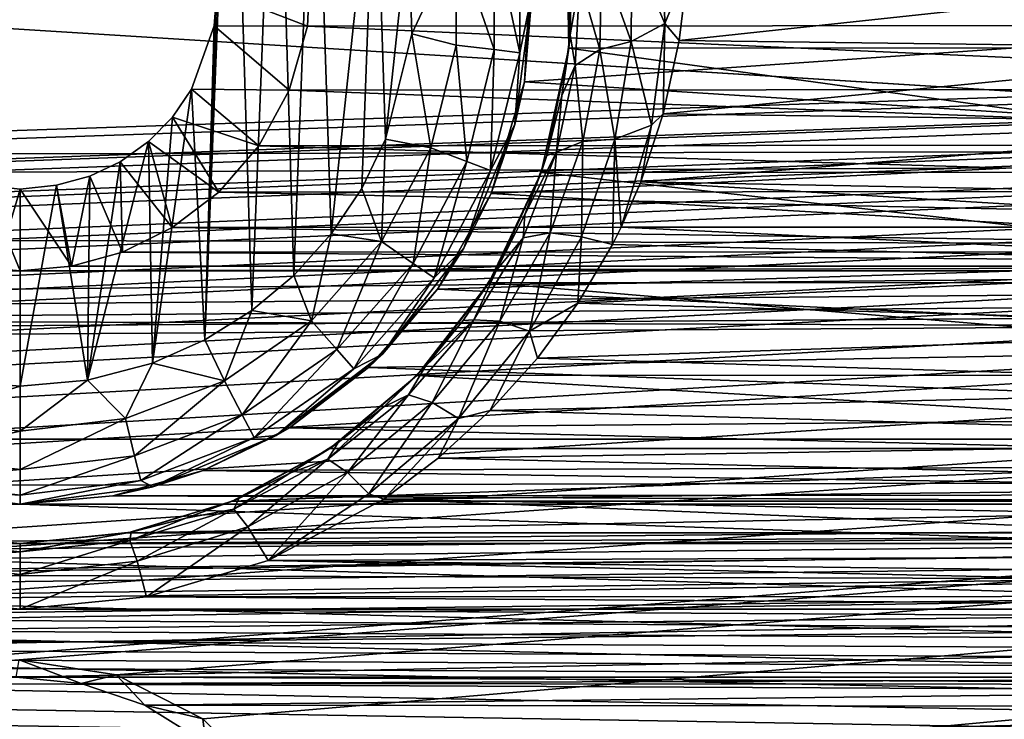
# Model space of a CAD drawing. Header units: metres. Extents: x -95 to 103, y -12 to 12.
# Tile 279 of 520: x -44.2 to -41.7, y 5.29 to 7.07. Entities that reach past the tile are written whole.
import ezdxf

# ---------------------------------------------------------------- set-up
doc = ezdxf.new("R2010")
doc.units = ezdxf.units.M
doc.layers.add('solid_P74500', color=7, linetype='CONTINUOUS')
doc.layers.add('solid_P74500_01', color=7, linetype='CONTINUOUS')

msp = doc.modelspace()

# ---------------------------------------------------------------- linework, layer by layer
at = {"layer": 'solid_P74500'}
for points in [[(-12.2, 5.05, 0.5), (-11.7, 9.776363, 0.5), (-88, 9.776363, 0.5)], [(-12.2, 5.05, 0.5), (-88, 9.776363, 0.5), (-88, 5.05, 0.5)], [(-43.663013, 7.983215, -11.8), (-43.731503, 6.257416, -11.8), (-43.700718, 7.142048, -11.8)], [(-43.663013, 7.983215, -11.8), (-43.611973, 6.331459, -11.8), (-43.731503, 6.257416, -11.8)], [(-43.663013, 7.983215, -11.8), (-43.550758, 7.900564, -11.8), (-43.611973, 6.331459, -11.8)], [(-43.550758, 7.900564, -11.8), (-43.505363, 6.420703, -11.8), (-43.611973, 6.331459, -11.8)], [(-43.550758, 7.900564, -11.8), (-43.451893, 7.80319, -11.8), (-43.505363, 6.420703, -11.8)], [(-43.451893, 7.80319, -11.8), (-43.411118, 6.52597, -11.8), (-43.505363, 6.420703, -11.8)], [(-43.451893, 7.80319, -11.8), (-43.298901, 7.573346, -11.8), (-43.411118, 6.52597, -11.8)], [(-84.20311, 5.444916, -1.8), (-85.675003, 7.792304, -1.8), (-14.325, 7.792304, -1.8)], [(-83.957001, 5.406663, -1.8), (-84.20311, 5.444916, -1.8), (-14.325, 7.792304, -1.8)], [(-83.736336, 5.295372, -1.8), (-83.957001, 5.406663, -1.8), (-14.325, 7.792304, -1.8)], [(-83.736336, 5.295372, -1.8), (-14.325, 7.792304, -1.8), (-79.20311, 5.444916, -1.8)], [(-78.957001, 5.406663, -1.8), (-79.20311, 5.444916, -1.8), (-14.325, 7.792304, -1.8)], [(-78.736336, 5.295372, -1.8), (-78.957001, 5.406663, -1.8), (-14.325, 7.792304, -1.8)], [(-78.736336, 5.295372, -1.8), (-14.325, 7.792304, -1.8), (-74.20311, 5.444916, -1.8)], [(-73.957001, 5.406663, -1.8), (-74.20311, 5.444916, -1.8), (-14.325, 7.792304, -1.8)], [(-73.736336, 5.295372, -1.8), (-73.957001, 5.406663, -1.8), (-14.325, 7.792304, -1.8)], [(-73.736336, 5.295372, -1.8), (-14.325, 7.792304, -1.8), (-69.20311, 5.444916, -1.8)], [(-68.957001, 5.406663, -1.8), (-69.20311, 5.444916, -1.8), (-14.325, 7.792304, -1.8)], [(-68.736336, 5.295372, -1.8), (-68.957001, 5.406663, -1.8), (-14.325, 7.792304, -1.8)], [(-68.736336, 5.295372, -1.8), (-14.325, 7.792304, -1.8), (-64.20311, 5.444916, -1.8)], [(-63.957005, 5.406663, -1.8), (-64.20311, 5.444916, -1.8), (-14.325, 7.792304, -1.8)], [(-63.736332, 5.295372, -1.8), (-63.957005, 5.406663, -1.8), (-14.325, 7.792304, -1.8)], [(-63.736332, 5.295372, -1.8), (-14.325, 7.792304, -1.8), (-59.20311, 5.444916, -1.8)], [(-58.957005, 5.406663, -1.8), (-59.20311, 5.444916, -1.8), (-14.325, 7.792304, -1.8)], [(-58.736332, 5.295372, -1.8), (-58.957005, 5.406663, -1.8), (-14.325, 7.792304, -1.8)], [(-58.736332, 5.295372, -1.8), (-14.325, 7.792304, -1.8), (-54.20311, 5.444916, -1.8)], [(-53.957005, 5.406663, -1.8), (-54.20311, 5.444916, -1.8), (-14.325, 7.792304, -1.8)], [(-53.736332, 5.295372, -1.8), (-53.957005, 5.406663, -1.8), (-14.325, 7.792304, -1.8)], [(-53.736332, 5.295372, -1.8), (-14.325, 7.792304, -1.8), (-49.20311, 5.444916, -1.8)], [(-48.957005, 5.406663, -1.8), (-49.20311, 5.444916, -1.8), (-14.325, 7.792304, -1.8)], [(-48.736332, 5.295372, -1.8), (-48.957005, 5.406663, -1.8), (-14.325, 7.792304, -1.8)], [(-48.560226, 5.121016, -1.8), (-48.736332, 5.295372, -1.8), (-14.325, 7.792304, -1.8)], [(-48.560226, 5.121016, -1.8), (-14.325, 7.792304, -1.8), (-44.20311, 5.444916, -1.8)], [(-43.957005, 5.406663, -1.8), (-44.20311, 5.444916, -1.8), (-14.325, 7.792304, -1.8)], [(-43.736332, 5.295372, -1.8), (-43.957005, 5.406663, -1.8), (-14.325, 7.792304, -1.8)], [(-43.560226, 5.121016, -1.8), (-43.736332, 5.295372, -1.8), (-14.325, 7.792304, -1.8)], [(-43.560226, 5.121016, -1.8), (-14.325, 7.792304, -1.8), (-39.20311, 5.444916, -1.8)], [(92.5, 6.975814, 10.372194), (92.5, 7.752533, 9.805175), (-94.018356, 7.447287, 10.039319)], [(-43.298901, 7.573346, -11.8), (-43.333118, 6.641509, -11.8), (-43.411118, 6.52597, -11.8)], [(-43.298901, 7.573346, -11.8), (-43.272678, 6.76642, -11.8), (-43.333118, 6.641509, -11.8)], [(-43.298901, 7.573346, -11.8), (-43.214642, 7.310327, -11.8), (-43.272678, 6.76642, -11.8)], [(92.5, 6.975814, 10.372194), (-94.018356, 7.447287, 10.039319), (-94.018356, 6.639937, 10.59062)], [(-40.592739, 6.998838, -9.125035), (-40.586353, 7.334234, -8.857709), (-42.813553, 7.333337, -8.858451)], [(-40.592739, 6.998838, -9.125035), (-42.813553, 7.333337, -8.858451), (-42.807384, 6.99762, -9.125969)], [(-42.80423, 7.031255, -9.986495), (-42.807384, 6.99762, -9.125969), (-42.813553, 7.333337, -8.858451)], [(-42.80423, 7.031255, -9.986495), (-42.813553, 7.333337, -8.858451), (-42.800701, 7.184258, -9.852427)], [(-43.214642, 7.310327, -11.8), (-43.205719, 7.034285, -11.8), (-43.272678, 6.76642, -11.8)], [(-43.093323, 7.274375, -11.777164), (-43.205719, 7.034285, -11.8), (-43.214642, 7.310327, -11.8)], [(-42.64769, 7.256926, -10.13025), (-42.569378, 7.310532, -10.129299), (-42.56319, 7.059873, -10.311363)], [(-42.569378, 7.310532, -10.129299), (-42.504425, 7.205236, -10.21443), (-42.56319, 7.059873, -10.311363)], [(-42.996624, 7.286117, -11.712049), (-42.996624, 6.993884, -11.712049), (-43.093323, 7.274375, -11.777164)], [(-42.93206, 7.293956, -11.614588), (-42.93206, 6.986044, -11.614588), (-42.996624, 7.286117, -11.712049)], [(-42.93206, 6.986044, -11.614588), (-42.996624, 6.993884, -11.712049), (-42.996624, 7.286117, -11.712049)], [(-42.900002, 7.14, -11.5), (-42.93206, 6.986044, -11.614588), (-42.93206, 7.293956, -11.614588)], [(-43.093323, 7.274375, -11.777164), (-43.093323, 7.005625, -11.777164), (-43.205719, 7.034285, -11.8)], [(-42.996624, 6.993884, -11.712049), (-43.093323, 7.005625, -11.777164), (-43.093323, 7.274375, -11.777164)], [(-42.723167, 7.222837, -10.080328), (-42.64769, 7.256926, -10.13025), (-42.649021, 7.014533, -10.313454)], [(-42.649021, 7.014533, -10.313454), (-42.64769, 7.256926, -10.13025), (-42.56319, 7.059873, -10.311363)], [(-43.700718, 7.142048, -11.8), (-43.470741, 7.053593, -5.092822), (-43.462597, 7.234941, -4.831732)], [(-39.929634, 7.055848, -5.089697), (-43.462597, 7.234941, -4.831732), (-43.470741, 7.053593, -5.092822)], [(-39.929634, 7.055848, -5.089697), (-39.937241, 7.236759, -4.829008), (-43.462597, 7.234941, -4.831732)], [(-42.920132, 6.912104, -7.087512), (-42.902905, 7.226828, -6.766441), (-40.498337, 7.079858, -6.919943)], [(-42.900002, 7.14, -11.5), (-42.902905, 7.226828, -6.766441), (-42.920132, 6.912104, -7.087512)], [(-42.723167, 7.222837, -10.080328), (-42.728493, 6.993838, -10.262398), (-42.77914, 7.171193, -10.006481)], [(-42.723167, 7.222837, -10.080328), (-42.649021, 7.014533, -10.313454), (-42.728493, 6.993838, -10.262398)], [(-42.56319, 7.059873, -10.311363), (-42.504425, 7.205236, -10.21443), (-42.527477, 7.01674, -10.344823)], [(-40.893276, 7.193082, -10.222992), (-42.527477, 7.01674, -10.344823), (-42.504425, 7.205236, -10.21443)], [(-42.77914, 7.171193, -10.006481), (-42.80423, 7.031255, -9.986495), (-42.800701, 7.184258, -9.852427)], [(-40.893276, 7.193082, -10.222992), (-40.871647, 6.995722, -10.359048), (-42.527477, 7.01674, -10.344823)], [(-42.77914, 7.171193, -10.006481), (-42.791199, 6.953621, -10.186873), (-42.80423, 7.031255, -9.986495)], [(-42.728493, 6.993838, -10.262398), (-42.791199, 6.953621, -10.186873), (-42.77914, 7.171193, -10.006481)], [(-43.731503, 6.257416, -11.8), (-43.707512, 7.05461, -11.8), (-43.700718, 7.142048, -11.8)], [(-43.700718, 7.142048, -11.8), (-43.707512, 7.05461, -11.8), (-43.470741, 7.053593, -5.092822)], [(-42.900002, 7.14, -11.5), (-42.920132, 6.912104, -7.087512), (-42.944298, 6.803535, -11.5)], [(-42.900002, 7.14, -11.5), (-42.944298, 6.803535, -11.5), (-42.93206, 6.986044, -11.614588)], [(-42.920132, 6.912104, -7.087512), (-40.498337, 7.079858, -6.919943), (-40.441578, 6.754933, -7.237463)], [(-43.707512, 7.05461, -11.8), (-43.765335, 6.893235, -11.8), (-43.517292, 6.891102, -5.310623)], [(-43.731503, 6.257416, -11.8), (-43.765335, 6.893235, -11.8), (-43.707512, 7.05461, -11.8)], [(-43.707512, 7.05461, -11.8), (-43.517292, 6.891102, -5.310623), (-43.470741, 7.053593, -5.092822)], [(-39.883789, 6.893729, -5.307212), (-43.470741, 7.053593, -5.092822), (-43.517292, 6.891102, -5.310623)], [(-39.883789, 6.893729, -5.307212), (-39.929634, 7.055848, -5.089697), (-43.470741, 7.053593, -5.092822)], [(-42.649021, 7.014533, -10.313454), (-42.56319, 7.059873, -10.311363), (-42.59737, 6.802377, -10.486115)], [(-42.56319, 7.059873, -10.311363), (-42.568153, 6.830747, -10.468567), (-42.59737, 6.802377, -10.486115)], [(-42.56319, 7.059873, -10.311363), (-42.527477, 7.01674, -10.344823), (-42.568153, 6.830747, -10.468567)], [(-43.157639, 6.744685, -11.777164), (-43.272678, 6.76642, -11.8), (-43.205719, 7.034285, -11.8)], [(-43.093323, 7.005625, -11.777164), (-43.157639, 6.744685, -11.777164), (-43.205719, 7.034285, -11.8)], [(-42.824825, 6.877517, -10.115171), (-42.807384, 6.99762, -9.125969), (-42.80423, 7.031255, -9.986495)], [(-42.791199, 6.953621, -10.186873), (-42.824825, 6.877517, -10.115171), (-42.80423, 7.031255, -9.986495)], [(-43.066559, 6.710143, -11.712049), (-43.157639, 6.744685, -11.777164), (-43.093323, 7.005625, -11.777164)], [(-42.996624, 6.993884, -11.712049), (-43.066559, 6.710143, -11.712049), (-43.093323, 7.005625, -11.777164)], [(-42.728493, 6.993838, -10.262398), (-42.649021, 7.014533, -10.313454), (-42.690285, 6.766607, -10.488468)], [(-42.690285, 6.766607, -10.488468), (-42.649021, 7.014533, -10.313454), (-42.59737, 6.802377, -10.486115)], [(-40.871647, 6.995722, -10.359048), (-42.568153, 6.830747, -10.468567), (-42.527477, 7.01674, -10.344823)], [(92.5, 6.152128, 10.880493), (92.5, 6.975814, 10.372194), (-94.018356, 6.639937, 10.59062)], [(-43.005745, 6.687079, -11.614588), (-43.066559, 6.710143, -11.712049), (-42.996624, 6.993884, -11.712049)], [(-42.93206, 6.986044, -11.614588), (-43.005745, 6.687079, -11.614588), (-42.996624, 6.993884, -11.712049)], [(-42.944298, 6.803535, -11.5), (-43.005745, 6.687079, -11.614588), (-42.93206, 6.986044, -11.614588)], [(-40.523228, 6.683096, -9.358751), (-42.807384, 6.99762, -9.125969), (-42.877129, 6.682053, -9.359496)], [(-42.862862, 6.725197, -10.235952), (-42.877129, 6.682053, -9.359496), (-42.807384, 6.99762, -9.125969)], [(-42.862862, 6.725197, -10.235952), (-42.807384, 6.99762, -9.125969), (-42.824825, 6.877517, -10.115171)], [(-40.523228, 6.683096, -9.358751), (-40.592739, 6.998838, -9.125035), (-42.807384, 6.99762, -9.125969)], [(-42.728493, 6.993838, -10.262398), (-42.771286, 6.760592, -10.435995), (-42.791199, 6.953621, -10.186873)], [(-42.728493, 6.993838, -10.262398), (-42.690285, 6.766607, -10.488468), (-42.771286, 6.760592, -10.435995)], [(-40.871647, 6.995722, -10.359048), (-40.826168, 6.807505, -10.483696), (-42.568153, 6.830747, -10.468567)], [(-42.791199, 6.953621, -10.186873), (-42.838409, 6.733699, -10.358377), (-42.824825, 6.877517, -10.115171)], [(-42.771286, 6.760592, -10.435995), (-42.838409, 6.733699, -10.358377), (-42.791199, 6.953621, -10.186873)], [(-43.004631, 6.629024, -7.352973), (-42.920132, 6.912104, -7.087512), (-40.441578, 6.754933, -7.237463)], [(-42.944298, 6.803535, -11.5), (-42.920132, 6.912104, -7.087512), (-43.004631, 6.629024, -7.352973)], [(-43.864315, 6.198026, -11.8), (-43.813557, 6.822836, -11.8), (-43.765335, 6.893235, -11.8)], [(-43.731503, 6.257416, -11.8), (-43.864315, 6.198026, -11.8), (-43.765335, 6.893235, -11.8)], [(-43.765335, 6.893235, -11.8), (-43.813557, 6.822836, -11.8), (-43.594624, 6.74956, -5.489393)], [(-43.765335, 6.893235, -11.8), (-43.594624, 6.74956, -5.489393), (-43.517292, 6.891102, -5.310623)], [(-39.807301, 6.752329, -5.485987), (-43.517292, 6.891102, -5.310623), (-43.594624, 6.74956, -5.489393)], [(-39.807301, 6.752329, -5.485987), (-39.883789, 6.893729, -5.307212), (-43.517292, 6.891102, -5.310623)], [(-42.838409, 6.733699, -10.358377), (-42.862862, 6.725197, -10.235952), (-42.824825, 6.877517, -10.115171)], [(-40.826168, 6.807505, -10.483696), (-42.62426, 6.65851, -10.578953), (-42.568153, 6.830747, -10.468567)], [(-42.59737, 6.802377, -10.486115), (-42.568153, 6.830747, -10.468567), (-42.62426, 6.65851, -10.578953)], [(-43.813557, 6.822836, -11.8), (-43.87468, 6.760879, -11.8), (-43.696159, 6.632159, -5.630672)], [(-43.864315, 6.198026, -11.8), (-43.87468, 6.760879, -11.8), (-43.813557, 6.822836, -11.8)], [(-43.813557, 6.822836, -11.8), (-43.696159, 6.632159, -5.630672), (-43.594624, 6.74956, -5.489393)], [(-42.944298, 6.803535, -11.5), (-43.004631, 6.629024, -7.352973), (-43.074165, 6.49, -11.5)], [(-42.944298, 6.803535, -11.5), (-43.074165, 6.49, -11.5), (-43.005745, 6.687079, -11.614588)], [(-42.690285, 6.766607, -10.488468), (-42.59737, 6.802377, -10.486115), (-42.674747, 6.542895, -10.650846)], [(-42.59737, 6.802377, -10.486115), (-42.62426, 6.65851, -10.578953), (-42.674747, 6.542895, -10.650846)], [(-40.826168, 6.807505, -10.483696), (-40.758587, 6.622798, -10.601346), (-42.62426, 6.65851, -10.578953)], [(-44.029671, 6.154617, -11.8), (-43.946198, 6.709256, -11.8), (-43.87468, 6.760879, -11.8)], [(-43.864315, 6.198026, -11.8), (-44.029671, 6.154617, -11.8), (-43.87468, 6.760879, -11.8)], [(-43.87468, 6.760879, -11.8), (-43.946198, 6.709256, -11.8), (-43.814137, 6.541955, -5.735227)], [(-43.87468, 6.760879, -11.8), (-43.814137, 6.541955, -5.735227), (-43.696159, 6.632159, -5.630672)], [(-39.706539, 6.634699, -5.627678), (-39.807301, 6.752329, -5.485987), (-43.594624, 6.74956, -5.489393)], [(-43.282532, 6.506719, -11.777164), (-43.333118, 6.641509, -11.8), (-43.272678, 6.76642, -11.8)], [(-43.157639, 6.744685, -11.777164), (-43.282532, 6.506719, -11.777164), (-43.272678, 6.76642, -11.8)], [(-43.004631, 6.629024, -7.352973), (-40.441578, 6.754933, -7.237463), (-40.316521, 6.474358, -7.489505)], [(-42.771286, 6.760592, -10.435995), (-42.775269, 6.518895, -10.652001), (-42.854851, 6.528449, -10.597903)], [(-42.771286, 6.760592, -10.435995), (-42.854851, 6.528449, -10.597903), (-42.838409, 6.733699, -10.358377)], [(-42.775269, 6.518895, -10.652001), (-42.690285, 6.766607, -10.488468), (-42.696739, 6.499281, -10.677516)], [(-42.771286, 6.760592, -10.435995), (-42.690285, 6.766607, -10.488468), (-42.775269, 6.518895, -10.652001)], [(-42.690285, 6.766607, -10.488468), (-42.674747, 6.542895, -10.650846), (-42.696739, 6.499281, -10.677516)], [(-39.706539, 6.634699, -5.627678), (-43.594624, 6.74956, -5.489393), (-43.696159, 6.632159, -5.630672)], [(-43.202366, 6.451383, -11.712049), (-43.282532, 6.506719, -11.777164), (-43.157639, 6.744685, -11.777164)], [(-43.066559, 6.710143, -11.712049), (-43.202366, 6.451383, -11.712049), (-43.157639, 6.744685, -11.777164)], [(-42.838409, 6.733699, -10.358377), (-42.923439, 6.516373, -10.517879), (-42.918823, 6.575562, -10.351501)], [(-42.854851, 6.528449, -10.597903), (-42.923439, 6.516373, -10.517879), (-42.838409, 6.733699, -10.358377)], [(-42.838409, 6.733699, -10.358377), (-42.918823, 6.575562, -10.351501), (-42.862862, 6.725197, -10.235952)], [(-42.918823, 6.575562, -10.351501), (-42.877129, 6.682053, -9.359496), (-42.862862, 6.725197, -10.235952)], [(-44.029671, 6.154617, -11.8), (-44.023689, 6.672484, -11.8), (-43.946198, 6.709256, -11.8)], [(-43.946198, 6.709256, -11.8), (-44.023689, 6.672484, -11.8), (-43.940701, 6.47981, -5.805347)], [(-43.946198, 6.709256, -11.8), (-43.940701, 6.47981, -5.805347), (-43.814137, 6.541955, -5.735227)], [(-43.148842, 6.414437, -11.614588), (-43.202366, 6.451383, -11.712049), (-43.066559, 6.710143, -11.712049)], [(-43.005745, 6.687079, -11.614588), (-43.148842, 6.414437, -11.614588), (-43.066559, 6.710143, -11.712049)], [(-43.074165, 6.49, -11.5), (-43.148842, 6.414437, -11.614588), (-43.005745, 6.687079, -11.614588)], [(-40.390415, 6.403175, -9.552453), (-42.877129, 6.682053, -9.359496), (-43.010273, 6.402062, -9.553198)], [(-42.990799, 6.434424, -10.457341), (-43.010273, 6.402062, -9.553198), (-42.877129, 6.682053, -9.359496)], [(-42.990799, 6.434424, -10.457341), (-42.877129, 6.682053, -9.359496), (-42.918823, 6.575562, -10.351501)], [(-40.390415, 6.403175, -9.552453), (-40.523228, 6.683096, -9.358751), (-42.877129, 6.682053, -9.359496)], [(-44.023689, 6.672484, -11.8), (-44.108173, 6.649518, -11.8), (-44.070065, 6.444089, -5.844973)], [(-44.029671, 6.154617, -11.8), (-44.108173, 6.649518, -11.8), (-44.023689, 6.672484, -11.8)], [(-44.023689, 6.672484, -11.8), (-44.070065, 6.444089, -5.844973), (-43.940701, 6.47981, -5.805347)], [(-40.722317, 6.543038, -10.650759), (-42.674747, 6.542895, -10.650846), (-42.62426, 6.65851, -10.578953)], [(-40.758587, 6.622798, -10.601346), (-40.722317, 6.543038, -10.650759), (-42.62426, 6.65851, -10.578953)], [(92.5, 6.152128, 10.880493), (-94.018356, 6.639937, 10.59062), (-94.018356, 5.791973, 11.077141)], [(-44.345043, 6.15136, -11.8), (-44.291309, 6.649474, -11.8), (-44.200001, 6.64, -11.8)], [(-44.345043, 6.15136, -11.8), (-44.200001, 6.64, -11.8), (-44.200001, 6.14, -11.8)], [(-44.291309, 6.649474, -11.8), (-44.331429, 6.444363, -5.844672), (-44.200001, 6.432491, -5.857735)], [(-44.200001, 6.64, -11.8), (-44.291309, 6.649474, -11.8), (-44.200001, 6.432491, -5.857735)], [(-44.108173, 6.649518, -11.8), (-44.200001, 6.64, -11.8), (-44.070065, 6.444089, -5.844973)], [(-44.200001, 6.14, -11.8), (-44.200001, 6.64, -11.8), (-44.108173, 6.649518, -11.8)], [(-44.029671, 6.154617, -11.8), (-44.200001, 6.14, -11.8), (-44.108173, 6.649518, -11.8)], [(-44.200001, 6.64, -11.8), (-44.200001, 6.432491, -5.857735), (-44.070065, 6.444089, -5.844973)], [(-39.588951, 6.543865, -5.733047), (-43.696159, 6.632159, -5.630672), (-43.814137, 6.541955, -5.735227)], [(-39.588951, 6.543865, -5.733047), (-39.706539, 6.634699, -5.627678), (-43.696159, 6.632159, -5.630672)], [(-43.282532, 6.506719, -11.777164), (-43.411118, 6.52597, -11.8), (-43.333118, 6.641509, -11.8)], [(-43.140911, 6.386121, -7.564914), (-43.004631, 6.629024, -7.352973), (-40.316521, 6.474358, -7.489505)], [(-43.074165, 6.49, -11.5), (-43.004631, 6.629024, -7.352973), (-43.140911, 6.386121, -7.564914)], [(-42.923439, 6.516373, -10.517879), (-42.990799, 6.434424, -10.457341), (-42.918823, 6.575562, -10.351501)], [(-39.462196, 6.480899, -5.804132), (-43.814137, 6.541955, -5.735227), (-43.940701, 6.47981, -5.805347)], [(-39.462196, 6.480899, -5.804132), (-39.588951, 6.543865, -5.733047), (-43.814137, 6.541955, -5.735227)], [(-43.460747, 6.305556, -11.777164), (-43.505363, 6.420703, -11.8), (-43.411118, 6.52597, -11.8)], [(-43.282532, 6.506719, -11.777164), (-43.460747, 6.305556, -11.777164), (-43.411118, 6.52597, -11.8)], [(-42.854851, 6.528449, -10.597903), (-42.907303, 6.279213, -10.800389), (-42.982048, 6.30462, -10.744555)], [(-42.854851, 6.528449, -10.597903), (-42.982048, 6.30462, -10.744555), (-42.923439, 6.516373, -10.517879)], [(-42.854851, 6.528449, -10.597903), (-42.775269, 6.518895, -10.652001), (-42.907303, 6.279213, -10.800389)], [(-40.672836, 6.447643, -10.708777), (-42.696739, 6.499281, -10.677516), (-42.674747, 6.542895, -10.650846)], [(-40.722317, 6.543038, -10.650759), (-40.672836, 6.447643, -10.708777), (-42.674747, 6.542895, -10.650846)], [(-43.396152, 6.232644, -11.712049), (-43.460747, 6.305556, -11.777164), (-43.282532, 6.506719, -11.777164)], [(-43.202366, 6.451383, -11.712049), (-43.396152, 6.232644, -11.712049), (-43.282532, 6.506719, -11.777164)], [(-42.923439, 6.516373, -10.517879), (-43.048519, 6.308198, -10.661965), (-42.990799, 6.434424, -10.457341)], [(-42.982048, 6.30462, -10.744555), (-43.048519, 6.308198, -10.661965), (-42.923439, 6.516373, -10.517879)], [(-42.907303, 6.279213, -10.800389), (-42.775269, 6.518895, -10.652001), (-42.784813, 6.350398, -10.766728)], [(-42.775269, 6.518895, -10.652001), (-42.696739, 6.499281, -10.677516), (-42.784813, 6.350398, -10.766728)], [(-39.331429, 6.444363, -5.844672), (-43.940701, 6.47981, -5.805347), (-44.070065, 6.444089, -5.844973)], [(-39.331429, 6.444363, -5.844672), (-39.462196, 6.480899, -5.804132), (-43.940701, 6.47981, -5.805347)], [(-43.074165, 6.49, -11.5), (-43.140911, 6.386121, -7.564914), (-43.280762, 6.220761, -11.5)], [(-43.074165, 6.49, -11.5), (-43.280762, 6.220761, -11.5), (-43.148842, 6.414437, -11.614588)], [(-40.672836, 6.447643, -10.708777), (-42.784813, 6.350398, -10.766728), (-42.696739, 6.499281, -10.677516)], [(-43.353024, 6.183962, -11.614588), (-43.396152, 6.232644, -11.712049), (-43.202366, 6.451383, -11.712049)], [(-43.148842, 6.414437, -11.614588), (-43.353024, 6.183962, -11.614588), (-43.202366, 6.451383, -11.712049)], [(-43.140911, 6.386121, -7.564914), (-40.316521, 6.474358, -7.489505), (-40.141521, 6.243505, -7.68301)], [(-19.200001, 6.432491, -5.857735), (-85.675003, 6.005326, -6.294441), (-14.325, 6.005424, -6.294348)], [(-44.200001, 6.432491, -5.857735), (-49.200001, 6.432491, -5.857735), (-85.675003, 6.005326, -6.294441)], [(-39.200001, 6.432491, -5.857735), (-44.200001, 6.432491, -5.857735), (-85.675003, 6.005326, -6.294441)], [(-34.200001, 6.432491, -5.857735), (-39.200001, 6.432491, -5.857735), (-85.675003, 6.005326, -6.294441)], [(-29.200001, 6.432491, -5.857735), (-34.200001, 6.432491, -5.857735), (-85.675003, 6.005326, -6.294441)], [(-24.200001, 6.432491, -5.857735), (-29.200001, 6.432491, -5.857735), (-85.675003, 6.005326, -6.294441)], [(-19.200001, 6.432491, -5.857735), (-24.200001, 6.432491, -5.857735), (-85.675003, 6.005326, -6.294441)], [(-44.200001, 6.432491, -5.857735), (-44.331429, 6.444363, -5.844672), (-49.200001, 6.432491, -5.857735)], [(-39.331429, 6.444363, -5.844672), (-44.070065, 6.444089, -5.844973), (-44.200001, 6.432491, -5.857735)], [(-39.200001, 6.432491, -5.857735), (-39.331429, 6.444363, -5.844672), (-44.200001, 6.432491, -5.857735)], [(-43.075401, 6.306167, -10.549652), (-43.010273, 6.402062, -9.553198), (-42.990799, 6.434424, -10.457341)], [(-43.048519, 6.308198, -10.661965), (-43.075401, 6.306167, -10.549652), (-42.990799, 6.434424, -10.457341)], [(-40.672836, 6.447643, -10.708777), (-40.570911, 6.286667, -10.804065), (-42.784813, 6.350398, -10.766728)], [(-43.460747, 6.305556, -11.777164), (-43.611973, 6.331459, -11.8), (-43.505363, 6.420703, -11.8)], [(-43.280762, 6.220761, -11.5), (-43.353024, 6.183962, -11.614588), (-43.148842, 6.414437, -11.614588)], [(-40.206978, 6.167262, -9.706435), (-43.010273, 6.402062, -9.553198), (-43.193439, 6.16685, -9.706697)], [(-43.171162, 6.190532, -10.629889), (-43.193439, 6.16685, -9.706697), (-43.010273, 6.402062, -9.553198)], [(-43.171162, 6.190532, -10.629889), (-43.010273, 6.402062, -9.553198), (-43.075401, 6.306167, -10.549652)], [(-40.206978, 6.167262, -9.706435), (-40.390415, 6.403175, -9.552453), (-43.010273, 6.402062, -9.553198)], [(-43.315552, 6.187242, -7.728406), (-43.140911, 6.386121, -7.564914), (-40.141521, 6.243505, -7.68301)], [(-43.280762, 6.220761, -11.5), (-43.140911, 6.386121, -7.564914), (-43.315552, 6.187242, -7.728406)], [(-42.907303, 6.279213, -10.800389), (-42.784813, 6.350398, -10.766728), (-42.887218, 6.210558, -10.847994)], [(-40.570911, 6.286667, -10.804065), (-42.887218, 6.210558, -10.847994), (-42.784813, 6.350398, -10.766728)], [(-43.681923, 6.152889, -11.777164), (-43.731503, 6.257416, -11.8), (-43.611973, 6.331459, -11.8)], [(-43.460747, 6.305556, -11.777164), (-43.681923, 6.152889, -11.777164), (-43.611973, 6.331459, -11.8)], [(-43.636654, 6.066637, -11.712049), (-43.681923, 6.152889, -11.777164), (-43.460747, 6.305556, -11.777164)], [(-43.396152, 6.232644, -11.712049), (-43.636654, 6.066637, -11.712049), (-43.460747, 6.305556, -11.777164)], [(-43.048519, 6.308198, -10.661965), (-43.214214, 6.117478, -10.786961), (-43.171162, 6.190532, -10.629889)], [(-43.153866, 6.09837, -10.872088), (-43.214214, 6.117478, -10.786961), (-43.048519, 6.308198, -10.661965)], [(-43.048519, 6.308198, -10.661965), (-43.171162, 6.190532, -10.629889), (-43.075401, 6.306167, -10.549652)], [(-42.982048, 6.30462, -10.744555), (-43.153866, 6.09837, -10.872088), (-43.048519, 6.308198, -10.661965)], [(-42.982048, 6.30462, -10.744555), (-43.087662, 6.057676, -10.929638), (-43.153866, 6.09837, -10.872088)], [(-42.982048, 6.30462, -10.744555), (-42.907303, 6.279213, -10.800389), (-43.087662, 6.057676, -10.929638)], [(-43.087662, 6.057676, -10.929638), (-42.907303, 6.279213, -10.800389), (-43.00695, 6.077981, -10.922827)], [(-42.907303, 6.279213, -10.800389), (-42.887218, 6.210558, -10.847994), (-43.00695, 6.077981, -10.922827)], [(-40.570911, 6.286667, -10.804065), (-40.449898, 6.137165, -10.889684), (-42.887218, 6.210558, -10.847994)], [(-43.681923, 6.152889, -11.777164), (-43.864315, 6.198026, -11.8), (-43.731503, 6.257416, -11.8)], [(-43.60643, 6.009048, -11.614588), (-43.636654, 6.066637, -11.712049), (-43.396152, 6.232644, -11.712049)], [(-43.353024, 6.183962, -11.614588), (-43.60643, 6.009048, -11.614588), (-43.396152, 6.232644, -11.712049)], [(-43.315552, 6.187242, -7.728406), (-40.141521, 6.243505, -7.68301), (-39.931427, 6.065162, -7.824565)], [(-43.280762, 6.220761, -11.5), (-43.516594, 6.034126, -7.848543), (-43.549999, 6.014167, -11.5)], [(-43.280762, 6.220761, -11.5), (-43.549999, 6.014167, -11.5), (-43.353024, 6.183962, -11.614588)], [(-43.280762, 6.220761, -11.5), (-43.315552, 6.187242, -7.728406), (-43.516594, 6.034126, -7.848543)], [(-40.449898, 6.137165, -10.889684), (-43.00695, 6.077981, -10.922827), (-42.887218, 6.210558, -10.847994)], [(-43.933208, 6.057589, -11.777164), (-44.029671, 6.154617, -11.8), (-43.864315, 6.198026, -11.8)], [(-43.681923, 6.152889, -11.777164), (-43.933208, 6.057589, -11.777164), (-43.864315, 6.198026, -11.8)], [(-43.549999, 6.014167, -11.5), (-43.60643, 6.009048, -11.614588), (-43.353024, 6.183962, -11.614588)], [(-43.516594, 6.034126, -7.848543), (-43.315552, 6.187242, -7.728406), (-39.931427, 6.065162, -7.824565)], [(-43.277184, 6.087188, -10.699494), (-43.193439, 6.16685, -9.706697), (-43.171162, 6.190532, -10.629889)], [(-43.214214, 6.117478, -10.786961), (-43.277184, 6.087188, -10.699494), (-43.171162, 6.190532, -10.629889)], [(92.5, 5.292573, 11.32415), (92.5, 6.152128, 10.880493), (-94.018356, 5.791973, 11.077141)], [(-44.345043, 6.15136, -11.8), (-44.200001, 6.14, -11.8), (-44.466789, 6.057589, -11.777164)], [(-44.029671, 6.154617, -11.8), (-44.200001, 6.025195, -11.777164), (-44.200001, 6.14, -11.8)], [(-43.933208, 6.057589, -11.777164), (-44.200001, 6.025195, -11.777164), (-44.029671, 6.154617, -11.8)], [(-43.909897, 5.963009, -11.712049), (-43.933208, 6.057589, -11.777164), (-43.681923, 6.152889, -11.777164)], [(-43.636654, 6.066637, -11.712049), (-43.909897, 5.963009, -11.712049), (-43.681923, 6.152889, -11.777164)], [(-39.985966, 5.981413, -9.822051), (-43.193439, 6.16685, -9.706697), (-43.414433, 5.981127, -9.822226)], [(-43.392708, 5.996201, -10.759497), (-43.414433, 5.981127, -9.822226), (-43.193439, 6.16685, -9.706697)], [(-43.392708, 5.996201, -10.759497), (-43.193439, 6.16685, -9.706697), (-43.277184, 6.087188, -10.699494)], [(-39.985966, 5.981413, -9.822051), (-40.206978, 6.167262, -9.706435), (-43.193439, 6.16685, -9.706697)], [(-44.200001, 6.14, -11.8), (-44.200001, 6.025195, -11.777164), (-44.466789, 6.057589, -11.777164)], [(-40.449898, 6.137165, -10.889684), (-40.315685, 6.002634, -10.964415), (-43.00695, 6.077981, -10.922827)], [(-43.214214, 6.117478, -10.786961), (-43.419079, 5.95398, -10.889031), (-43.277184, 6.087188, -10.699494)], [(-43.369053, 5.920702, -10.976445), (-43.419079, 5.95398, -10.889031), (-43.214214, 6.117478, -10.786961)], [(-43.153866, 6.09837, -10.872088), (-43.369053, 5.920702, -10.976445), (-43.214214, 6.117478, -10.786961)], [(-43.419079, 5.95398, -10.889031), (-43.392708, 5.996201, -10.759497), (-43.277184, 6.087188, -10.699494)], [(-43.153866, 6.09837, -10.872088), (-43.315182, 5.866352, -11.035541), (-43.369053, 5.920702, -10.976445)], [(-43.153866, 6.09837, -10.872088), (-43.087662, 6.057676, -10.929638), (-43.315182, 5.866352, -11.035541)], [(-40.315685, 6.002634, -10.964415), (-43.139339, 5.956829, -10.989367), (-43.00695, 6.077981, -10.922827)], [(-43.087662, 6.057676, -10.929638), (-43.00695, 6.077981, -10.922827), (-43.139339, 5.956829, -10.989367)], [(-44.490101, 5.963009, -11.712049), (-44.466789, 6.057589, -11.777164), (-44.200001, 6.025195, -11.777164)], [(-43.933208, 6.057589, -11.777164), (-44.200001, 5.927784, -11.712049), (-44.200001, 6.025195, -11.777164)], [(-43.909897, 5.963009, -11.712049), (-44.200001, 5.927784, -11.712049), (-43.933208, 6.057589, -11.777164)], [(-43.894333, 5.899861, -11.614588), (-43.909897, 5.963009, -11.712049), (-43.636654, 6.066637, -11.712049)], [(-43.60643, 6.009048, -11.614588), (-43.894333, 5.899861, -11.614588), (-43.636654, 6.066637, -11.712049)], [(-43.516594, 6.034126, -7.848543), (-39.931427, 6.065162, -7.824565), (-39.699005, 5.939589, -7.920308)], [(-43.315182, 5.866352, -11.035541), (-43.087662, 6.057676, -10.929638), (-43.277027, 5.852796, -11.045125)], [(-43.087662, 6.057676, -10.929638), (-43.139339, 5.956829, -10.989367), (-43.277027, 5.852796, -11.045125)], [(-44.490101, 5.963009, -11.712049), (-44.200001, 6.025195, -11.777164), (-44.200001, 5.927784, -11.712049)], [(-43.735298, 5.925894, -7.930546), (-43.516594, 6.034126, -7.848543), (-39.699005, 5.939589, -7.920308)], [(-43.549999, 6.014167, -11.5), (-43.516594, 6.034126, -7.848543), (-43.735298, 5.925894, -7.930546)], [(-84.210907, 5.401012, -6.820489), (-14.325, 6.005424, -6.294348), (-85.675003, 6.005326, -6.294441)], [(-84.210907, 5.401012, -6.820489), (-79.210907, 5.401012, -6.820489), (-14.325, 6.005424, -6.294348)], [(-79.210907, 5.401012, -6.820489), (-74.210907, 5.401012, -6.820489), (-14.325, 6.005424, -6.294348)], [(-74.210907, 5.401012, -6.820489), (-69.210907, 5.401012, -6.820489), (-14.325, 6.005424, -6.294348)], [(-69.210907, 5.401012, -6.820489), (-64.210907, 5.401012, -6.820489), (-14.325, 6.005424, -6.294348)], [(-64.210907, 5.401012, -6.820489), (-59.210903, 5.401012, -6.820489), (-14.325, 6.005424, -6.294348)], [(-59.210903, 5.401012, -6.820489), (-54.210903, 5.401012, -6.820489), (-14.325, 6.005424, -6.294348)], [(-54.210903, 5.401012, -6.820489), (-49.210903, 5.401012, -6.820489), (-14.325, 6.005424, -6.294348)], [(-49.210903, 5.401012, -6.820489), (-44.210903, 5.401012, -6.820489), (-14.325, 6.005424, -6.294348)], [(-44.210903, 5.401012, -6.820489), (-39.210903, 5.401012, -6.820489), (-14.325, 6.005424, -6.294348)], [(-43.863537, 5.884296, -11.5), (-43.894333, 5.899861, -11.614588), (-43.60643, 6.009048, -11.614588)], [(-43.549999, 6.014167, -11.5), (-43.735298, 5.925894, -7.930546), (-43.863537, 5.884296, -11.5)], [(-43.549999, 6.014167, -11.5), (-43.863537, 5.884296, -11.5), (-43.60643, 6.009048, -11.614588)], [(-40.315685, 6.002634, -10.964415), (-40.173981, 5.887128, -11.026864), (-43.139339, 5.956829, -10.989367)], [(-39.985966, 5.981413, -9.822051), (-43.414433, 5.981127, -9.822226), (-43.66193, 5.847542, -9.902336)], [(-39.737991, 5.847512, -9.902353), (-39.985966, 5.981413, -9.822051), (-43.66193, 5.847542, -9.902336)], [(-43.645241, 5.854604, -10.849474), (-43.66193, 5.847542, -9.902336), (-43.414433, 5.981127, -9.822226)], [(-43.645241, 5.854604, -10.849474), (-43.414433, 5.981127, -9.822226), (-43.515842, 5.918555, -10.809347)], [(-43.515842, 5.918555, -10.809347), (-43.414433, 5.981127, -9.822226), (-43.392708, 5.996201, -10.759497)], [(-43.419079, 5.95398, -10.889031), (-43.515842, 5.918555, -10.809347), (-43.392708, 5.996201, -10.759497)], [(-44.490101, 5.963009, -11.712049), (-44.200001, 5.927784, -11.712049), (-44.505669, 5.899861, -11.614588)], [(-43.909897, 5.963009, -11.712049), (-44.200001, 5.862746, -11.614588), (-44.200001, 5.927784, -11.712049)], [(-43.894333, 5.899861, -11.614588), (-44.200001, 5.862746, -11.614588), (-43.909897, 5.963009, -11.712049)], [(-43.419079, 5.95398, -10.889031), (-43.657784, 5.827633, -10.964813), (-43.515842, 5.918555, -10.809347)], [(-43.621899, 5.78289, -11.054052), (-43.657784, 5.827633, -10.964813), (-43.419079, 5.95398, -10.889031)], [(-43.369053, 5.920702, -10.976445), (-43.621899, 5.78289, -11.054052), (-43.419079, 5.95398, -10.889031)], [(-40.173981, 5.887128, -11.026864), (-43.277027, 5.852796, -11.045125), (-43.139339, 5.956829, -10.989367)], [(-44.200001, 5.927784, -11.712049), (-44.200001, 5.862746, -11.614588), (-44.505669, 5.899861, -11.614588)], [(-43.964905, 5.861434, -7.978317), (-43.735298, 5.925894, -7.930546), (-39.452805, 5.864826, -7.975827)], [(-43.863537, 5.884296, -11.5), (-43.735298, 5.925894, -7.930546), (-43.964905, 5.861434, -7.978317)], [(-43.735298, 5.925894, -7.930546), (-39.699005, 5.939589, -7.920308), (-39.452805, 5.864826, -7.975827)], [(-43.657784, 5.827633, -10.964813), (-43.645241, 5.854604, -10.849474), (-43.515842, 5.918555, -10.809347)], [(-43.369053, 5.920702, -10.976445), (-43.570904, 5.697461, -11.126048), (-43.621899, 5.78289, -11.054052)], [(-43.369053, 5.920702, -10.976445), (-43.315182, 5.866352, -11.035541), (-43.570904, 5.697461, -11.126048)], [(-44.505669, 5.899861, -11.614588), (-44.200001, 5.862746, -11.614588), (-44.536465, 5.884296, -11.5)], [(-44.536465, 5.884296, -11.5), (-44.200001, 5.84, -11.5), (-44.452805, 5.864826, -7.975827)], [(-44.200001, 5.862746, -11.614588), (-44.200001, 5.84, -11.5), (-44.536465, 5.884296, -11.5)], [(-43.894333, 5.899861, -11.614588), (-44.200001, 5.84, -11.5), (-44.200001, 5.862746, -11.614588)], [(-43.863537, 5.884296, -11.5), (-44.200001, 5.84, -11.5), (-43.894333, 5.899861, -11.614588)], [(-43.863537, 5.884296, -11.5), (-43.964905, 5.861434, -7.978317), (-44.200001, 5.84, -7.994023)], [(-43.863537, 5.884296, -11.5), (-44.200001, 5.84, -7.994023), (-44.200001, 5.84, -11.5)], [(-40.173981, 5.887128, -11.026864), (-40.021072, 5.790312, -11.07801), (-43.277027, 5.852796, -11.045125)], [(-49.200001, 5.84, -7.994023), (-48.964905, 5.861434, -7.978317), (-44.200001, 5.84, -7.994023)], [(-48.964905, 5.861434, -7.978317), (-44.452805, 5.864826, -7.975827), (-44.200001, 5.84, -7.994023)], [(-44.200001, 5.84, -11.5), (-44.200001, 5.84, -7.994023), (-44.452805, 5.864826, -7.975827)], [(-44.200001, 5.84, -7.994023), (-43.964905, 5.861434, -7.978317), (-39.200001, 5.84, -7.994023)], [(-43.964905, 5.861434, -7.978317), (-39.452805, 5.864826, -7.975827), (-39.200001, 5.84, -7.994023)], [(-43.779888, 5.804521, -10.880659), (-43.66193, 5.847542, -9.902336), (-43.645241, 5.854604, -10.849474)], [(-43.657784, 5.827633, -10.964813), (-43.779888, 5.804521, -10.880659), (-43.645241, 5.854604, -10.849474)], [(-43.315182, 5.866352, -11.035541), (-43.277027, 5.852796, -11.045125), (-43.570904, 5.697461, -11.126048)], [(-39.860661, 5.711424, -11.118886), (-43.570904, 5.697461, -11.126048), (-43.277027, 5.852796, -11.045125)], [(-40.021072, 5.790312, -11.07801), (-39.860661, 5.711424, -11.118886), (-43.277027, 5.852796, -11.045125)], [(-84.199997, 5.84, -7.994023), (-13, 4.775385, -8.672122), (-87, 4.775385, -8.672122)], [(-84.199997, 5.84, -7.994023), (-79.199997, 5.84, -7.994023), (-13, 4.775385, -8.672122)], [(-79.199997, 5.84, -7.994023), (-74.199997, 5.84, -7.994023), (-13, 4.775385, -8.672122)], [(-74.199997, 5.84, -7.994023), (-69.199997, 5.84, -7.994023), (-13, 4.775385, -8.672122)], [(-69.199997, 5.84, -7.994023), (-64.199997, 5.84, -7.994023), (-13, 4.775385, -8.672122)], [(-64.199997, 5.84, -7.994023), (-59.200001, 5.84, -7.994023), (-13, 4.775385, -8.672122)], [(-59.200001, 5.84, -7.994023), (-54.200001, 5.84, -7.994023), (-13, 4.775385, -8.672122)], [(-54.200001, 5.84, -7.994023), (-49.200001, 5.84, -7.994023), (-13, 4.775385, -8.672122)], [(-49.200001, 5.84, -7.994023), (-44.200001, 5.84, -7.994023), (-13, 4.775385, -8.672122)], [(-44.200001, 5.84, -7.994023), (-39.200001, 5.84, -7.994023), (-13, 4.775385, -8.672122)], [(-39.737991, 5.847512, -9.902353), (-43.66193, 5.847542, -9.902336), (-43.926708, 5.766949, -9.949488)], [(-43.918297, 5.768634, -10.90291), (-43.926708, 5.766949, -9.949488), (-43.66193, 5.847542, -9.902336)], [(-39.473125, 5.766916, -9.949507), (-39.737991, 5.847512, -9.902353), (-43.926708, 5.766949, -9.949488)], [(-43.657784, 5.827633, -10.964813), (-43.922009, 5.747669, -11.01146), (-43.779888, 5.804521, -10.880659)], [(-43.903248, 5.695458, -11.101877), (-43.922009, 5.747669, -11.01146), (-43.657784, 5.827633, -10.964813)], [(-43.918297, 5.768634, -10.90291), (-43.66193, 5.847542, -9.902336), (-43.779888, 5.804521, -10.880659)], [(-43.621899, 5.78289, -11.054052), (-43.903248, 5.695458, -11.101877), (-43.657784, 5.827633, -10.964813)], [(-43.922009, 5.747669, -11.01146), (-43.918297, 5.768634, -10.90291), (-43.779888, 5.804521, -10.880659)], [(92.5, 5.292573, 11.32415), (-94.018356, 5.791973, 11.077141), (-94.018356, 4.90858, 11.495906)], [(-43.621899, 5.78289, -11.054052), (-43.879269, 5.604443, -11.173192), (-43.903248, 5.695458, -11.101877)], [(-43.621899, 5.78289, -11.054052), (-43.570904, 5.697461, -11.126048), (-43.879269, 5.604443, -11.173192)], [(-44.200001, 5.74, -9.965059), (-44.473125, 5.766916, -9.949507), (-49.200001, 5.74, -9.965059)], [(-44.477402, 5.747585, -11.011462), (-44.477291, 5.767735, -10.903591), (-44.200001, 5.74, -10.920001)], [(-44.477291, 5.767735, -10.903591), (-44.473125, 5.766916, -9.949507), (-44.200001, 5.74, -9.965059)], [(-44.200001, 5.74, -10.920001), (-44.477291, 5.767735, -10.903591), (-44.200001, 5.74, -9.965059)], [(-43.918297, 5.768634, -10.90291), (-44.200005, 5.719, -11.03024), (-44.200001, 5.74, -10.920001)], [(-43.922009, 5.747669, -11.01146), (-44.200005, 5.719, -11.03024), (-43.918297, 5.768634, -10.90291)], [(-43.918297, 5.768634, -10.90291), (-44.200001, 5.74, -10.920001), (-43.926708, 5.766949, -9.949488)], [(-39.473125, 5.766916, -9.949507), (-43.926708, 5.766949, -9.949488), (-44.200001, 5.74, -9.965059)], [(-44.200001, 5.74, -10.920001), (-44.200001, 5.74, -9.965059), (-43.926708, 5.766949, -9.949488)], [(-39.200001, 5.74, -9.965059), (-39.473125, 5.766916, -9.949507), (-44.200001, 5.74, -9.965059)], [(-44.200001, 5.74, -9.965059), (-49.200001, 5.74, -9.965059), (-92.5, 5.004237, -10.35396)], [(-39.200001, 5.74, -9.965059), (-44.200001, 5.74, -9.965059), (-92.5, 5.004237, -10.35396)], [(-34.200001, 5.74, -9.965059), (-39.200001, 5.74, -9.965059), (-92.5, 5.004237, -10.35396)], [(-29.200001, 5.74, -9.965059), (-34.200001, 5.74, -9.965059), (-92.5, 5.004237, -10.35396)], [(-24.200001, 5.74, -9.965059), (-29.200001, 5.74, -9.965059), (-92.5, 5.004237, -10.35396)], [(-19.200001, 5.74, -9.965059), (-24.200001, 5.74, -9.965059), (-92.5, 5.004237, -10.35396)], [(-44.477402, 5.747585, -11.011462), (-44.200005, 5.719, -11.03024), (-44.496117, 5.695396, -11.101876)], [(-44.477402, 5.747585, -11.011462), (-44.200001, 5.74, -10.920001), (-44.200005, 5.719, -11.03024)], [(-43.922009, 5.747669, -11.01146), (-44.200005, 5.661711, -11.122106), (-44.200005, 5.719, -11.03024)], [(-43.903248, 5.695458, -11.101877), (-44.200005, 5.661711, -11.122106), (-43.922009, 5.747669, -11.01146)], [(-44.200005, 5.719, -11.03024), (-44.200005, 5.661711, -11.122106), (-44.496117, 5.695396, -11.101876)], [(-39.860661, 5.711424, -11.118886), (-39.698776, 5.650163, -11.150142), (-43.570904, 5.697461, -11.126048)], [(-44.496117, 5.695396, -11.101876), (-44.200005, 5.661711, -11.122106), (-44.535496, 5.606674, -11.172072)], [(-43.903248, 5.695458, -11.101877), (-44.200001, 5.573798, -11.188511), (-44.200005, 5.661711, -11.122106)], [(-43.903248, 5.695458, -11.101877), (-43.879269, 5.604443, -11.173192), (-44.200001, 5.573798, -11.188511)], [(-39.535496, 5.606674, -11.172072), (-43.879269, 5.604443, -11.173192), (-43.570904, 5.697461, -11.126048)], [(-39.698776, 5.650163, -11.150142), (-39.535496, 5.606674, -11.172072), (-43.570904, 5.697461, -11.126048)], [(-44.200005, 5.661711, -11.122106), (-44.200001, 5.573798, -11.188511), (-44.535496, 5.606674, -11.172072)], [(-44.200001, 5.573798, -11.188511), (-49.200001, 5.573798, -11.188511), (-48.879269, 5.604443, -11.173192)], [(-44.535496, 5.606674, -11.172072), (-44.200001, 5.573798, -11.188511), (-48.879269, 5.604443, -11.173192)], [(-39.200001, 5.573798, -11.188511), (-44.200001, 5.573798, -11.188511), (-43.879269, 5.604443, -11.173192)], [(-39.535496, 5.606674, -11.172072), (-39.200001, 5.573798, -11.188511), (-43.879269, 5.604443, -11.173192)], [(-84.200005, 5.573798, -11.188511), (92.5, 4.734525, -11.568391), (-94.018356, 4.765634, -11.555896)], [(-74.200005, 5.573798, -11.188511), (92.5, 4.734525, -11.568391), (-79.200005, 5.573798, -11.188511)], [(-69.200005, 5.573798, -11.188511), (92.5, 4.734525, -11.568391), (-74.200005, 5.573798, -11.188511)], [(-64.200005, 5.573798, -11.188511), (92.5, 4.734525, -11.568391), (-69.200005, 5.573798, -11.188511)], [(-59.200001, 5.573798, -11.188511), (92.5, 4.734525, -11.568391), (-64.200005, 5.573798, -11.188511)], [(-54.200001, 5.573798, -11.188511), (92.5, 4.734525, -11.568391), (-59.200001, 5.573798, -11.188511)], [(-49.200001, 5.573798, -11.188511), (92.5, 4.734525, -11.568391), (-54.200001, 5.573798, -11.188511)], [(-44.200001, 5.573798, -11.188511), (92.5, 4.734525, -11.568391), (-49.200001, 5.573798, -11.188511)], [(-39.200001, 5.573798, -11.188511), (92.5, 4.734525, -11.568391), (-44.200001, 5.573798, -11.188511)], [(-44.20311, 5.444916, -1.8), (-44.045124, 5.385069, -6.833083), (-44.210903, 5.401012, -6.820489)], [(-43.957005, 5.406663, -1.8), (-44.045124, 5.385069, -6.833083), (-44.20311, 5.444916, -1.8)], [(-43.445496, 4.899806, -1.8), (-43.560226, 5.121016, -1.8), (-39.20311, 5.444916, -1.8)], [(-43.445496, 4.899806, -1.8), (-39.20311, 5.444916, -1.8), (-39.449169, 5.404594, -1.8)], [(-44.210903, 5.401012, -6.820489), (-44.045124, 5.385069, -6.833083), (-39.210903, 5.401012, -6.820489)], [(-43.957005, 5.406663, -1.8), (-43.883591, 5.329707, -6.876352), (-44.045124, 5.385069, -6.833083)], [(-44.045124, 5.385069, -6.833083), (-39.372776, 5.381056, -6.836244), (-39.210903, 5.401012, -6.820489)], [(-43.736332, 5.295372, -1.8), (-43.883591, 5.329707, -6.876352), (-43.957005, 5.406663, -1.8)], [(-43.405056, 4.65, -1.8), (-43.445496, 4.899806, -1.8), (-39.449169, 5.404594, -1.8)], [(-43.405056, 4.65, -1.8), (-39.449169, 5.404594, -1.8), (-39.668255, 5.292052, -1.8)], [(-44.045124, 5.385069, -6.833083), (-43.883591, 5.329707, -6.876352), (-39.372776, 5.381056, -6.836244)], [(-43.883591, 5.329707, -6.876352), (-39.526745, 5.325301, -6.879765), (-39.372776, 5.381056, -6.836244)], [(-43.883591, 5.329707, -6.876352), (-43.728561, 5.233307, -6.95), (-39.526745, 5.325301, -6.879765)], [(-43.736332, 5.295372, -1.8), (-43.728561, 5.233307, -6.95), (-43.883591, 5.329707, -6.876352)], [(-43.728561, 5.233307, -6.95), (-39.671436, 5.233307, -6.95), (-39.526745, 5.325301, -6.879765)], [(-43.560226, 5.121016, -1.8), (-43.728561, 5.233307, -6.95), (-43.736332, 5.295372, -1.8)]]:
    msp.add_3dface(points, dxfattribs=at)
at = {"layer": 'solid_P74500_01'}
for points in [[(-92.5, 6.467994, 9.508519), (-92.5, 7.788958, 8.459974), (92.5, 7.29035, 8.893468)], [(-92.5, 6.467994, 9.508519), (92.5, 7.29035, 8.893468), (92.5, 5.836015, 9.908373)], [(-92.5, 5.004237, 10.35396), (-92.5, 6.467994, 9.508519), (92.5, 5.836015, 9.908373)], [(-92.5, 5.004237, 10.35396), (92.5, 5.836015, 9.908373), (92.5, 4.24661, 10.687108)], [(-19.200001, 5.74, -9.965059), (-92.5, 5.004237, -10.35396), (92.5, 5.112957, -10.30056)], [(-84.200005, 5.573798, -11.188511), (-79.200005, 5.573798, -11.188511), (92.5, 4.734525, -11.568391)]]:
    msp.add_3dface(points, dxfattribs=at)

doc.saveas('drawing.dxf')
